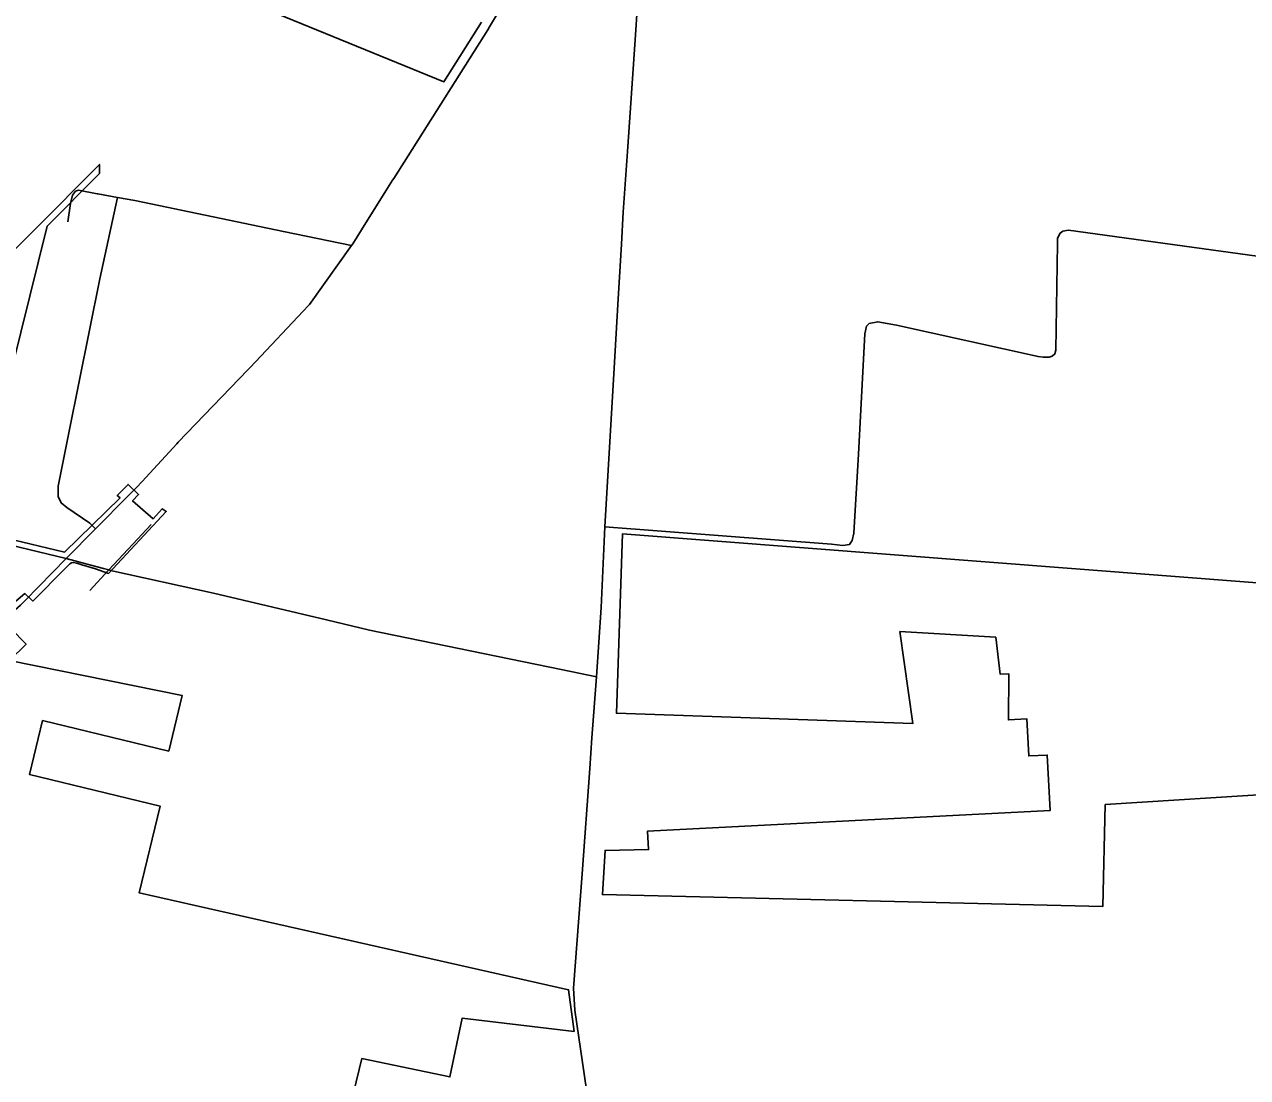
# Model space of a CAD drawing. Extents: x 1729596 to 1934326, y 644115 to 911751.
# Drawn here: x 1814482 to 1821078, y 701344 to 707025 of the extents above; entities that cross this region are included whole.
import ezdxf

# ---------------------------------------------------------------- set-up
doc = ezdxf.new("R2010")
doc.units = 0
for name, color, linetype in [('GM_X_City_Street', 7, 'Continuous'), ('GM_X_Corporation', 7, 'Continuous'), ('GM_X_County_Road', 7, 'Continuous'), ('GM_X_Township_Road', 7, 'Continuous'), ('GM_X_US_Route', 7, 'Continuous')]:
    doc.layers.add(name, color=color, linetype=linetype)

msp = doc.modelspace()

# ---------------------------------------------------------------- linework, layer by layer
at = {"layer": 'GM_X_City_Street'}
for points in [[(1812860.2, 704584.6), (1813118.4, 704525), (1813496.4, 704435.2), (1814706.3, 704144.8)], [(1814833.5, 703971.7), (1814936.3, 704082.6), (1815065.9, 704221.8), (1815164.3, 704327.5), (1815165.2, 704328.5)], [(1814706.3, 704144.8), (1814820.4, 704114.4), (1814908.4, 704090.3)]]:
    msp.add_lwpolyline(points, dxfattribs=at)
at = {"layer": 'GM_X_Corporation'}
for points in [[(1816946.8, 707037.9), (1816743.6, 706715.9), (1815762.3, 707117.6)], [(1814179.9, 705561.9), (1814885.7, 706270.5), (1814885.7, 706220.5), (1814603.4, 705937), (1814368, 704985.4)], [(1814382.7, 704253.5), (1814698.2, 704179.2), (1814997.5, 704470.9), (1814982.4, 704483.9), (1815040.3, 704544), (1815097.4, 704490.2), (1815064.5, 704455.3), (1815175, 704358.3), (1815225, 704412.8), (1815246.7, 704398.4), (1814935.7, 704063.8), (1814864.8, 704087.8), (1814791, 704110.2), (1814763.3, 704119.6), (1814745.1, 704123), (1814734.9, 704121.7), (1814726.1, 704116.2), (1814703.5, 704092.3), (1814527.5, 703914.7), (1814483.1, 703955), (1814264.2, 703770)], [(1821278.9, 702878.7), (1820310.9, 702817.1), (1820297.8, 702267.1), (1817598.7, 702331.1), (1817612.7, 702569.7), (1817847.3, 702574.3), (1817842.2, 702674.1), (1820013.1, 702784.3), (1819997.9, 703084), (1819898, 703078.9), (1819887.9, 703278.7), (1819788, 703273.7), (1819791.1, 703521.6), (1819743.7, 703521.2), (1819720.4, 703719.9), (1819203.6, 703749.9), (1819273.3, 703254.6), (1817674.4, 703309.9), (1817707.9, 704278.2), (1821130.2, 704013.5)], [(1814407.9, 703766.7), (1814490.6, 703682.8), (1814400.3, 703593.8), (1815332.7, 703405), (1815260.1, 703105.3), (1814579.8, 703270.1), (1814509.2, 702978.5), (1815213.8, 702807.8), (1815100.5, 702340.1), (1817416, 701818), (1817445.7, 701593.2), (1816841.6, 701664.1), (1816776.1, 701347.7), (1816300.4, 701446.2), (1815910.9, 699838.6)]]:
    msp.add_lwpolyline(points, dxfattribs=at)
at = {"layer": 'GM_X_County_Road'}
for points in [[(1817533.1, 701142.8), (1817450.4, 701707.1), (1817442.9, 701825.5), (1817489.2, 702442.6), (1817530.5, 703010.8), (1817542.5, 703176.8), (1817566.3, 703505.4), (1817591.3, 703880.5), (1817611.5, 704315.7), (1817636.6, 704743.4), (1817661.7, 705171), (1817681.7, 705513.8), (1817700.9, 705840.6), (1817711, 706012.9), (1817733.5, 706340.3), (1817774.9, 706942.2), (1817801.2, 707325.7), (1817835, 707891.8), (1817851.3, 708181.1)], [(1817611.5, 704315.7), (1818833.5, 704221.4), (1818895.5, 704214.7), (1818931.6, 704220.3), (1818945.8, 704242.2), (1818954.3, 704280.2), (1818979.2, 704707), (1819014.6, 705356.2), (1819023.2, 705398.2), (1819037.3, 705412.1), (1819083.5, 705421.6), (1819185.3, 705402.4), (1819948.1, 705233.2), (1819976.1, 705230.9), (1820008.1, 705230.5), (1820024.2, 705236.4), (1820038.3, 705248.2), (1820044.6, 705268.2), (1820053.2, 705843.6), (1820053.5, 705871.7), (1820067.8, 705899.6), (1820082, 705909.4), (1820112, 705915.1), (1821754.9, 705689.7)]]:
    msp.add_lwpolyline(points, dxfattribs=at)
at = {"layer": 'GM_X_Township_Road'}
for points in [[(1814864.2, 704303.8), (1814834.2, 704334.8), (1814710.2, 704418.9), (1814680.2, 704444.3), (1814663, 704479.5), (1814663.6, 704534.6), (1814720.7, 704822.2), (1814888.4, 705652.4), (1814983.1, 706092.6)], [(1814715.7, 705961.2), (1814730.9, 706059.2), (1814741.4, 706105.2), (1814757.7, 706125.1), (1814773.7, 706130.9), (1814874.5, 706112.4)], [(1814874.5, 706112.4), (1814876.8, 706112), (1814983.1, 706092.6), (1815077.4, 706075.3), (1815878.2, 705907.6), (1816245.6, 705832.2)], [(1814908.4, 704090.3), (1814936.3, 704082.6), (1814945.2, 704080.2), (1815500.4, 703957), (1816111.2, 703812.7), (1816342.2, 703758), (1817375.6, 703544.8), (1817566.3, 703505.4)]]:
    msp.add_lwpolyline(points, dxfattribs=at)
at = {"layer": 'GM_X_US_Route'}
for points in [[(1815116.2, 704560.2), (1815302.6, 704762.1), (1815310.8, 704771), (1815686.8, 705162.7), (1815698.6, 705175), (1816014.3, 705509.6), (1816019.8, 705515.4), (1816245.6, 705832.2), (1816252.8, 705842.4), (1816299.3, 705916.7), (1816431.4, 706127.8), (1816467.5, 706185), (1816473, 706193.6), (1816980, 706996.8), (1816989.4, 707011.8), (1817094.6, 707188.8), (1817210.9, 707384.6), (1817547.8, 707951.8), (1817613, 708061.5), (1817619.1, 708071.8), (1817842.4, 708454.5), (1817842.5, 708454.8)], [(1815042.6, 704483.8), (1815086.6, 704528.2), (1815116.2, 704560.2)], [(1814706.3, 704144.8), (1814864.2, 704303.8), (1815042.6, 704483.8)], [(1814481.7, 703913.9), (1814485.6, 703917.8), (1814706.3, 704144.8)], [(1812743.9, 702657.5), (1813074.9, 702896.1), (1814113.7, 703595.5), (1814125.8, 703603.4), (1814459.8, 703892), (1814481.7, 703913.9)]]:
    msp.add_lwpolyline(points, dxfattribs=at)

doc.saveas('drawing.dxf')
